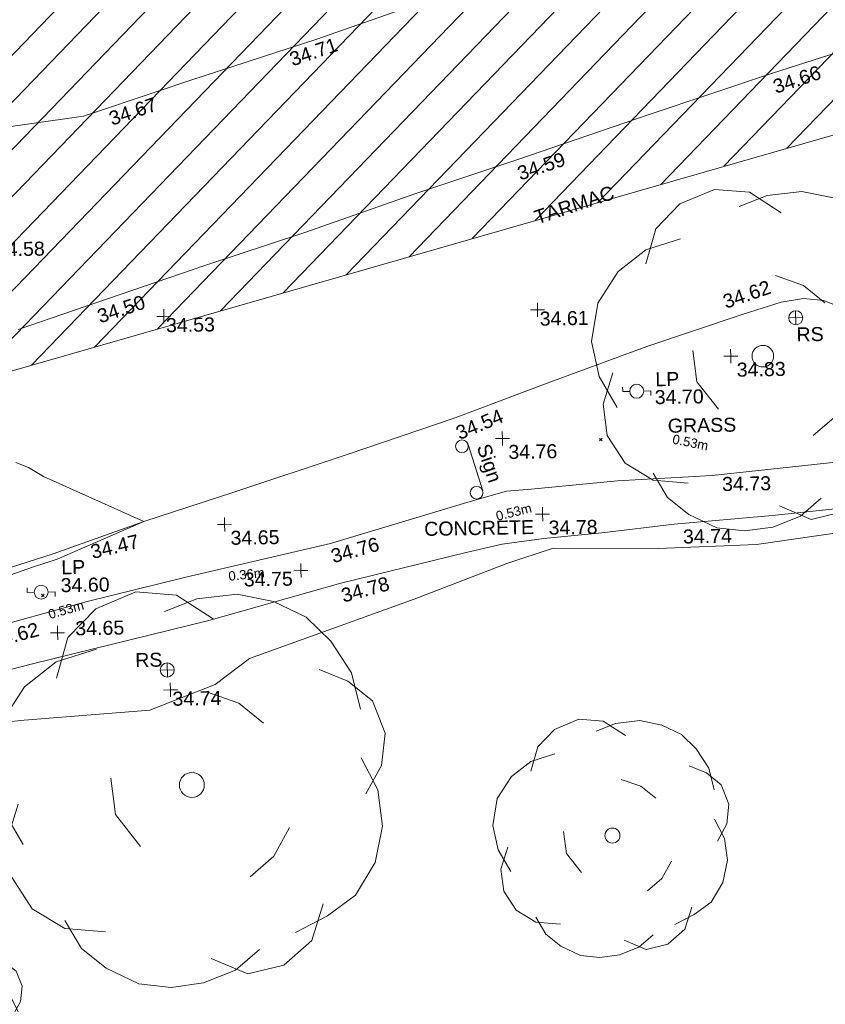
# Model space of a CAD drawing. Header units: millimetres. Extents: x -287732 to 520720, y -103372 to 287754.
# Tile 371 of 380: x 360209 to 381762, y 212553 to 238906. Entities that reach past the tile are written whole.
import ezdxf

# ---------------------------------------------------------------- set-up
doc = ezdxf.new("R2010")
doc.units = ezdxf.units.MM
for name, pattern in [('IMPORT-HIDDEN2 _3_', [4762.5, 3175, -1587.5]), ('IMPORT-UG_ELEC_QLB2 _2_', [2500, 1500, -300.0000000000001, 0, -50, 150, -300.0000000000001, 0, -200]), ('IMPORT-UG_ELEC_STREET LIGHTING_QLB2 _2_', [2700, 1500, -300.0000000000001, 0, -250, 150, -300.0000000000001, 0, -200])]:
    doc.linetypes.add(name, pattern=pattern)
for name, color, linetype, lineweight, true_color in [('00_TOPO_FENCE', 7, 'Continuous', 9, 0x3f7f4f), ('00_TOPO_FOOTPATH', 7, 'Continuous', 9, 0xa50000), ('00_TOPO_FURN_LAMP_POST', 7, 'Continuous', 9, 0x666666), ('00_TOPO_FURN_SIGN', 7, 'Continuous', 9, 0x666666), ('00_TOPO_LEVEL_SPOT', 7, 'Continuous', 9, 0x666666), ('00_TOPO_SERV_MH', 7, 'Continuous', 9, 0x666666), ('00_TOPO_TREE', 7, 'Continuous', 9, 0x666666), ('00_TOPO_VEGETATION', 7, 'Continuous', 9, 0x52a552), ('00_UAV_LEVEL_SPOT', 7, 'Continuous', 9, 0x666666), ('00_UAV_TRACK', 7, 'Continuous', 9, 0x666666), ('01_DTM_CONTOUR_MNR', 7, 'Continuous', 9, 0xa5a552), ('12333-PUM-2D-U-0001-C01 - Rev2_REVIT IMPORT_dwg', 7, 'Continuous', 9, 0x767676), ('PUM-CHAMBER EXTENTS', 6, 'IMPORT-HIDDEN2 _3_', 9, 0xff00ff), ('PUM-ELECTRIC-QLB2', 1, 'IMPORT-UG_ELEC_QLB2 _2_', 9, 0xff0000), ('PUM-UNABLE TO SURVEY', 190, 'Continuous', 9, 0x7f00ff)]:
    doc.layers.add(name, color=color, linetype=linetype, lineweight=lineweight, true_color=true_color)
for name, color, linetype, lineweight in [('00_TOPO_ROAD_EDGE', 7, 'Continuous', 9), ('00_TOPO_SURVEY_TEXT', 7, 'Continuous', 9), ('GEN-TEXT', 7, 'Continuous', 9)]:
    doc.layers.add(name, color=color, linetype=linetype, lineweight=lineweight)
doc.styles.add('Arial_1', font='arial.ttf', dxfattribs={"height": 250})
doc.styles.add('Swis721 Lt BT_2', font='swissl.ttf', dxfattribs={"height": 375})

# ---------------------------------------------------------------- blocks, each defined once
blk = doc.blocks.new('12333-PUM-2D-U-0001-C01 - Rev2_REVIT IMPORT_dwg_CONIFEROUS_TREE_2-2077542-Site Location Plan Proposed')
at = {"layer": '00_TOPO_TREE', "color": 254, "true_color": 0xcccccc, "flags": 128}
for points in [[(534282922.633506, 725781177.8180636), (534283202.9121973, 725782112.0803677), (534283856.8958099, 725782766.0639803), (534284791.1581139, 725783139.7689018), (534285725.4204177, 725783046.3426714), (534286566.2564913, 725782485.7852892)], [(534285445.1417267, 725782672.6377499), (534286192.5515697, 725782952.9164411), (534287126.8138737, 725783046.3426714), (534287967.6499473, 725782859.4902108), (534288715.0597903, 725782485.7852892), (534289275.6171726, 725781925.2279067), (534289742.7483246, 725781177.8180636), (534289929.6007854, 725780336.9819901)], [(534282081.7974325, 725777347.3426176), (534281614.6662806, 725778188.178691), (534281427.8138196, 725779122.440995), (534281614.6662806, 725780150.1295294), (534282175.2236629, 725780990.9656028), (534282922.633506, 725781551.5229851), (534283856.8958099, 725781831.8016764)], [(534288995.3384815, 725781271.244294), (534289649.3220943, 725780990.9656028), (534290209.8794766, 725780523.8344511), (534290490.1581677, 725779776.4246078), (534290396.7319373, 725779029.0147647), (534290023.0270159, 725778375.0311518)], [(534286379.4040306, 725780804.1131421), (534287126.8138737, 725780523.8344511), (534287687.371256, 725780056.7032989)], [(534289929.6007854, 725779215.8672254), (534290303.305707, 725778468.4573824), (534290396.7319373, 725777627.6213087), (534290209.8794766, 725776786.785235), (534289742.7483246, 725776039.3753921), (534289088.7647119, 725775572.2442402), (534288341.3548686, 725775198.5393184)], [(534284791.1581139, 725777253.9163872), (534284230.6007316, 725778001.3262304), (534284137.174501, 725778842.1623038)], [(534283950.3220403, 725775291.965549), (534283016.0597364, 725775385.3917794), (534282268.6498933, 725775852.5229313), (534281801.5187413, 725776599.9327744), (534281708.092511, 725777440.768848), (534281988.3712021, 725778281.6049215)], [(534288247.9286383, 725777627.6213087), (534287874.2237169, 725776973.6376961), (534287313.6663345, 725776506.506544)], [(534288995.3384815, 725775852.5229313), (534288715.0597903, 725775011.6868577), (534288061.0761777, 725774451.1294755), (534287220.240104, 725774264.2770147), (534286379.4040306, 725774637.9819361)], [(534287500.5187952, 725774824.8343971), (534286939.9614129, 725774357.703245), (534286192.5515697, 725774077.4245538), (534285445.1417267, 725773983.9983233), (534284697.7318836, 725774077.4245538), (534283950.3220403, 725774451.1294755), (534283389.764658, 725774918.2606273), (534283016.0597364, 725775572.2442402)]]:
    blk.add_lwpolyline(points, dxfattribs=at)
at = {"layer": '00_TOPO_TREE', "color": 254, "true_color": 0xcccccc}
blk.add_circle((534286005.699109, 725778655.3098431), 288.2101057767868, dxfattribs=at)
blk = doc.blocks.new('12333-PUM-2D-U-0001-C01 - Rev2_REVIT IMPORT_dwg_CONIFEROUS_TREE_2-2077557-Site Location Plan Proposed')
at = {"layer": '00_TOPO_TREE', "color": 254, "true_color": 0xcccccc, "flags": 128}
for points in [[(534261801.1706255, 725762895.5846657), (534261952.9271798, 725763401.4398462), (534262307.025806, 725763755.5384724), (534262812.8809865, 725763957.8805445), (534263318.7361668, 725763907.2950264), (534263774.0058293, 725763603.7819183)], [(534263166.9796127, 725763704.9529544), (534263571.663757, 725763856.7095085), (534264077.5189375, 725763907.2950264), (534264532.7885999, 725763806.1239905), (534264937.4727442, 725763603.7819183), (534265240.9858525, 725763300.26881), (534265493.9134428, 725762895.5846657), (534265595.0844788, 725762440.3150033)], [(534261345.9009632, 725760821.5784259), (534261092.973373, 725761276.8480884), (534260991.8023369, 725761782.7032688), (534261092.973373, 725762339.1439673), (534261396.4864812, 725762794.4136295), (534261801.1706255, 725763097.9267379), (534262307.025806, 725763249.683292)], [(534265089.2292984, 725762946.1701838), (534265443.3279246, 725762794.4136295), (534265746.8410329, 725762541.4860395), (534265898.5975869, 725762136.801895), (534265848.012069, 725761732.1177508), (534265645.6699969, 725761378.0191244)], [(534263672.8347932, 725762693.2425936), (534264077.5189375, 725762541.4860395), (534264381.0320458, 725762288.5584493)], [(534265595.0844788, 725761833.2887869), (534265797.4265509, 725761428.6046426), (534265848.012069, 725760973.33498), (534265746.8410329, 725760518.0653176), (534265493.9134428, 725760113.3811734), (534265139.8148165, 725759860.4535831), (534264735.130672, 725759658.111511)], [(534262812.8809865, 725760770.9929079), (534262509.3678783, 725761175.6770523), (534262458.7823601, 725761630.9467146)], [(534262357.6113241, 725759708.697029), (534261851.7561435, 725759759.2825471), (534261447.0719992, 725760012.2101374), (534261194.1444091, 725760416.8942817), (534261143.5588911, 725760872.1639441), (534261295.3154451, 725761327.4336064)], [(534264684.545154, 725760973.33498), (534264482.2030818, 725760619.2363539), (534264178.6899736, 725760366.3087635)], [(534265089.2292984, 725760012.2101374), (534264937.4727442, 725759556.9404749), (534264583.3741179, 725759253.4273666), (534264128.1044555, 725759152.2563306), (534263672.8347932, 725759354.5984027)], [(534264279.8610097, 725759455.7694389), (534263976.3479015, 725759202.8418487), (534263571.663757, 725759051.0852945), (534263166.9796127, 725759000.4997764), (534262762.2954684, 725759051.0852945), (534262357.6113241, 725759253.4273666), (534262054.0982158, 725759506.3549569), (534261851.7561435, 725759860.4535831)]]:
    blk.add_lwpolyline(points, dxfattribs=at)
at = {"layer": '00_TOPO_TREE', "color": 254, "true_color": 0xcccccc}
blk.add_circle((534263470.492721, 725761529.7756785), 156.0510088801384, dxfattribs=at)
blk = doc.blocks.new('12333-PUM-2D-U-0001-C01 - Rev2_REVIT IMPORT_dwg_CONIFEROUS_TREE_2-2077558-Site Location Plan Proposed')
at = {"layer": '00_TOPO_TREE', "color": 254, "true_color": 0xcccccc, "flags": 128}
for points in [[(534279606.9305089, 725767656.4049466), (534279802.5196157, 725768308.3686354), (534280258.8941978, 725768764.7432175), (534280910.8578867, 725769025.528693), (534281562.8215754, 725768960.3323241), (534282149.5888954, 725768569.1541108)], [(534281367.2324688, 725768699.5468487), (534281888.8034198, 725768895.1359553), (534282540.7671087, 725768960.3323241), (534283127.5344287, 725768829.9395863), (534283649.1053798, 725768569.1541108), (534284040.2835931, 725768177.9758976), (534284366.2654375, 725767656.4049466), (534284496.6581752, 725767069.6376264)], [(534279020.1631891, 725764983.3538222), (534278694.1813446, 725765570.1211421), (534278563.7886066, 725766222.084831), (534278694.1813446, 725766939.2448888), (534279085.3595579, 725767526.0122086), (534279606.9305089, 725767917.1904218), (534280258.8941978, 725768112.7795287)], [(534283844.6944866, 725767721.6013154), (534284301.0690687, 725767526.0122086), (534284692.247282, 725767200.0303643), (534284887.8363885, 725766678.459413), (534284822.6400197, 725766156.8884622), (534284561.8545443, 725765700.5138798)], [(534282019.1961577, 725767395.619471), (534282540.7671087, 725767200.0303643), (534282931.945322, 725766874.04852)], [(534284496.6581752, 725766287.2811998), (534284757.4436508, 725765765.7102488), (534284822.6400197, 725765178.9429288), (534284692.247282, 725764592.1756089), (534284366.2654375, 725764070.6046578), (534283909.8908554, 725763744.6228135), (534283388.3199041, 725763483.8373377)], [(534280910.8578867, 725764918.1574532), (534280519.6796734, 725765439.7284044), (534280454.4833043, 725766026.4957243)], [(534280324.0905667, 725763549.0337068), (534279672.1268778, 725763614.2300756), (534279150.5559267, 725763940.2119201), (534278824.5740823, 725764461.782871), (534278759.3777134, 725765048.550191), (534278954.96682, 725765635.317511)], [(534283323.1235353, 725765178.9429288), (534283062.3380599, 725764722.5683467), (534282671.1598464, 725764396.5865022)], [(534283844.6944866, 725763940.2119201), (534283649.1053798, 725763353.4446001), (534283192.7307976, 725762962.2663867), (534282605.9634776, 725762831.873649), (534282019.1961577, 725763092.6591244)], [(534282801.5525844, 725763223.0518624), (534282410.3743711, 725762897.0700179), (534281888.8034198, 725762701.4809111), (534281367.2324688, 725762636.2845423), (534280845.6615179, 725762701.4809111), (534280324.0905667, 725762962.2663867), (534279932.9123534, 725763288.2482312), (534279672.1268778, 725763744.6228135)]]:
    blk.add_lwpolyline(points, dxfattribs=at)
at = {"layer": '00_TOPO_TREE', "color": 254, "true_color": 0xcccccc}
blk.add_circle((534281758.4106821, 725765896.1029867), 201.1239487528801, dxfattribs=at)
blk = doc.blocks.new('12333-PUM-2D-U-0001-C01 - Rev2_REVIT IMPORT_dwg_CONIFEROUS_TREE_2-2077559-Site Location Plan Proposed')
at = {"layer": '00_TOPO_TREE', "color": 254, "true_color": 0xcccccc, "flags": 128}
for points in [[(534266961.6636295, 725770368.1302643), (534267286.15583, 725771449.7709321), (534268043.3042975, 725772206.9193997), (534269124.9449654, 725772639.5756667), (534270206.5856332, 725772531.4115999), (534271180.0622343, 725771882.4271992)], [(534269882.093433, 725772098.755333), (534270747.4059672, 725772423.2475332), (534271829.0466351, 725772531.4115999), (534272802.5232363, 725772315.0834664), (534273667.8357705, 725771882.4271992), (534274316.8201712, 725771233.4427984), (534274857.6405052, 725770368.1302643), (534275073.9686387, 725769394.6536629)], [(534265988.1870286, 725765933.4035258), (534265447.3666946, 725766906.8801268), (534265231.0385609, 725767988.5207947), (534265447.3666946, 725769178.3255295), (534266096.3510953, 725770151.8021306), (534266961.6636295, 725770800.7865312), (534268043.3042975, 725771125.2787317)], [(534273992.3279711, 725770476.294331), (534274749.4764385, 725770151.8021306), (534275398.4608392, 725769610.9817967), (534275722.9530395, 725768745.6692623), (534275614.7889727, 725767880.3567281), (534275182.1327057, 725767123.2082603)], [(534270963.7341008, 725769935.473997), (534271829.0466351, 725769610.9817967), (534272478.0310358, 725769070.1614628)], [(534275073.9686387, 725768096.6848614), (534275506.624906, 725767231.3723274), (534275614.7889727, 725766257.8957262), (534275398.4608392, 725765284.419125), (534274857.6405052, 725764419.1065907), (534274100.4920377, 725763878.2862568), (534273235.1795034, 725763445.6299895)], [(534269124.9449654, 725765825.2394589), (534268475.9605647, 725766690.5519934), (534268367.7964977, 725767664.0285944)], [(534268151.4683642, 725763553.7940564), (534267069.8276963, 725763661.9581232), (534266204.5151621, 725764202.7784572), (534265663.694828, 725765068.0909914), (534265555.5307613, 725766041.5675925), (534265880.0229616, 725767015.0441936)], [(534273127.0154365, 725766257.8957262), (534272694.3591696, 725765500.7472588), (534272045.3747686, 725764959.9269247)], [(534273992.3279711, 725764202.7784572), (534273667.8357705, 725763229.301856), (534272910.6873031, 725762580.3174552), (534271937.2107019, 725762363.9893218), (534270963.7341008, 725762796.6455888)], [(534272261.7029023, 725763012.9737225), (534271612.7185016, 725762472.1533885), (534270747.4059672, 725762147.6611881), (534269882.093433, 725762039.4971212), (534269016.7808987, 725762147.6611881), (534268151.4683642, 725762580.3174552), (534267502.4839635, 725763121.1377892), (534267069.8276963, 725763878.2862568)]]:
    blk.add_lwpolyline(points, dxfattribs=at)
at = {"layer": '00_TOPO_TREE', "color": 254, "true_color": 0xcccccc}
blk.add_circle((534270531.0778337, 725767447.7004608), 333.6747828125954, dxfattribs=at)
blk = doc.blocks.new('12333-PUM-2D-U-0001-C01 - Rev2_REVIT IMPORT_dwg_MSL_Lamp_Post_SYM-2077199-Site Location Plan Proposed')
at = {"layer": '00_TOPO_FURN_LAMP_POST', "color": 254, "true_color": 0xcccccc, "flags": 128}
for points in [[(-500.1060478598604, 0), (-1000.212095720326, 0), (-1000.212095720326, 316.7338303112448)], [(500.1060478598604, 0), (1000.21209571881, 0), (1000.21209571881, -316.7338303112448)]]:
    blk.add_lwpolyline(points, dxfattribs=at)
at = {"layer": '00_TOPO_FURN_LAMP_POST', "color": 254, "true_color": 0xcccccc}
blk.add_circle((0, 0), 500.1060478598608, dxfattribs=at)
blk = doc.blocks.new('12333-PUM-2D-U-0001-C01 - Rev2_REVIT IMPORT_dwg_MSL_RoadSign_SYM-2077193-Site Location Plan Proposed')
at = {"layer": '00_TOPO_FURN_SIGN', "color": 254, "true_color": 0xcccccc}
for p, q in [((-500.2287617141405, 0), (499.7712382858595, 0)), ((-0.2287617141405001, -500.0000000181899), (-0.2287617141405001, 499.9999999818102))]:
    blk.add_line(p, q, dxfattribs=at)
blk.add_circle((-0.2287617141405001, 0), 500.0000000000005, dxfattribs=at)
blk = doc.blocks.new('12333-PUM-2D-U-0001-C01 - Rev2_REVIT IMPORT_dwg_MM-2077200-Site Location Plan Proposed')
at = {"layer": '00_TOPO_LEVEL_SPOT', "color": 254, "true_color": 0xcccccc, "flags": 128}
for points in [[(0, -500.0000000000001), (0, 0), (-500.0000000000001, 0)], [(500.0000000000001, 0), (0, 0), (0, 500.0000000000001)]]:
    blk.add_lwpolyline(points, dxfattribs=at)
blk = doc.blocks.new('12333-PUM-2D-U-0001-C01 - Rev2_REVIT IMPORT_dwg_MSL_Sign_SYM-2077194-Site Location Plan Proposed')
at = {"layer": '00_TOPO_FURN_SIGN', "color": 254, "true_color": 0xcccccc}
blk.add_line((1862.281444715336, 0), (-1862.281444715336, 0), dxfattribs=at)
for centre, radius in [((-1862.281444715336, -488.8448533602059), 488.8448533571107), ((1862.281444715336, -488.8448533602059), 488.8448533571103)]:
    blk.add_circle(centre, radius, dxfattribs=at)
blk = doc.blocks.new('12333-PUM-2D-U-0001-C01 - Rev2_REVIT IMPORT_dwg_UAV-2077255-Site Location Plan Proposed')
at = {"layer": '00_UAV_LEVEL_SPOT', "color": 254, "true_color": 0xcccccc, "flags": 128}
for points in [[(0, -500.0000000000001), (0, 0), (-500.0000000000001, 0)], [(500.0000000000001, 0), (0, 0), (0, 500.0000000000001)]]:
    blk.add_lwpolyline(points, dxfattribs=at)
blk = doc.blocks.new('12333-PUM-2D-U-0001-C01 - Rev2_REVIT IMPORT_dwg_MGS62954_T2_Galway_ITM_3d_Rev1-2077680-Site Location Plan Proposed')
at = {"layer": '00_TOPO_FENCE', "color": 254, "true_color": 0xcccccc, "flags": 128}
blk.add_lwpolyline([(534266101.5531028, 725779715.6278694), (534268210.3965186, 725780397.2926203), (534271122.7142047, 725781339.5459033), (534273788.3399823, 725782165.578988), (534276798.8207607, 725783169.6572479), (534279514.0080751, 725784024.3359522), (534283074.164738, 725785174.5487269), (534286393.9137111, 725786227.1373384), (534289679.3449411, 725787210.3340458), (534293186.4064785, 725788311.2035806), (534294816.219094, 725788807.2742302), (534295495.1616126, 725789034.2959155), (534295830.8497308, 725789291.8642383), (534297217.8645351, 725790329.9378955), (534297832.2971241, 725791200.6617758), (534298876.846711, 725792709.6810789), (534299908.2229397, 725794197.8288555), (534300279.2705071, 725794700.0248502), (534301684.4236245, 725794963.8720913)], dxfattribs=at)
at = {"layer": '00_TOPO_FOOTPATH', "color": 254, "true_color": 0xcccccc, "flags": 128}
for points in [[(534264897.1329138, 725771649.674468), (534267817.2059668, 725772406.1338878), (534270467.5604428, 725773008.341841), (534274352.3472974, 725773842.2475578), (534278107.1657357, 725774903.512391), (534279086.8672294, 725775157.3668052), (534279745.355538, 725775205.4472164), (534282055.142529, 725775382.1677945), (534284594.9692725, 725775488.5218084), (534287985.1598628, 725775787.0357575), (534290846.1384773, 725776113.0703427), (534292549.3524148, 725776429.684129)], [(534263121.5629988, 725769993.3321227), (534266324.103965, 725770760.071322), (534271063.1937295, 725771843.0026803), (534274606.5304455, 725772781.1096269), (534277974.8804097, 725773543.1541663), (534278943.5975604, 725773745.1135523), (534280058.3772041, 725773878.0626565), (534281612.0411852, 725774004.0199075), (534283553.6966905, 725774197.7020274), (534286191.7611834, 725774389.6866922), (534289700.719066, 725774702.5968769), (534291770.2998102, 725774946.1746608), (534293137.7146834, 725775068.3296652)]]:
    blk.add_lwpolyline(points, dxfattribs=at)
at = {"layer": '00_TOPO_ROAD_EDGE', "color": 254, "true_color": 0xcccccc, "flags": 128}
blk.add_lwpolyline([(534265558.8426977, 725773283.1146075), (534266930.3170608, 725773697.0425295), (534269372.9940545, 725774517.0272152), (534271765.9570447, 725775254.7674221), (534274841.759674, 725776220.2485496), (534277741.5268162, 725777143.4969516), (534280226.3856249, 725778030.0055118), (534282909.6512927, 725778968.3184937), (534285496.253638, 725779791.2554157), (534286523.4651614, 725780088.3923227), (534287117.5417449, 725780178.6357782), (534287658.9646832, 725780114.4952925), (534288035.4546387, 725779957.1277434)], dxfattribs=at)
at = {"layer": '00_TOPO_VEGETATION', "color": 254, "true_color": 0xcccccc, "flags": 128}
blk.add_lwpolyline([(534297487.8549675, 725760106.7636003), (534297804.6353824, 725761442.2167597), (534297910.7562999, 725762428.7291965), (534297658.0713825, 725763309.6833917), (534296528.4362803, 725765056.1078361), (534295394.5968618, 725767094.5456265), (534294396.4093101, 725768536.4746294), (534293085.9787994, 725770574.5606006), (534292078.0238906, 725772761.9743853), (534291547.8933019, 725773810.9074719), (534291098.9974094, 725774141.006477), (534290791.1764703, 725774371.1532617), (534290430.8433282, 725774484.5843245), (534288287.0958166, 725773937.6969005), (534285749.2630807, 725773621.7273227), (534283114.7967036, 725773553.2212757), (534280308.9492201, 725773615.5453587), (534279059.6001207, 725773227.1092721), (534276563.5615096, 725772312.0269701), (534272130.9977509, 725770800.9503778), (534271205.0926743, 725770121.1217312), (534269441.8655874, 725769464.626657), (534266077.8136277, 725769259.8477957), (534263395.1662715, 725769026.5524324)], dxfattribs=at)
at = {"layer": '00_UAV_TRACK', "color": 254, "true_color": 0xcccccc, "flags": 128}
blk.add_lwpolyline([(534278202.021, 725788665.4535002), (534274757.2256218, 725787520.0720134), (534274220.0210001, 725787341.4535002), (534270831.021, 725786308.4535004), (534269981.9259839, 725786039.3285748), (534267941.0210001, 725785392.4535003), (534265103.5852935, 725785043.8023376)], dxfattribs=at)
at = {"layer": '01_DTM_CONTOUR_MNR', "color": 254, "true_color": 0xcccccc, "flags": 128}
blk.add_lwpolyline([(534265472.1035107, 725773054.5263968), (534266371.8938309, 725773347.6954807), (534267031.353131, 725773553.0949004), (534269370.0000001, 725774520.0000001), (534266709.4059773, 725775773.5838145), (534266312.2251986, 725776016.0347903), (534265969.4487734, 725776160.1796023)], dxfattribs=at)
for name in ['12333-PUM-2D-U-0001-C01 - Rev2_REVIT IMPORT_dwg_CONIFEROUS_TREE_2-2077542-Site Location Plan Proposed', '12333-PUM-2D-U-0001-C01 - Rev2_REVIT IMPORT_dwg_CONIFEROUS_TREE_2-2077559-Site Location Plan Proposed', '12333-PUM-2D-U-0001-C01 - Rev2_REVIT IMPORT_dwg_CONIFEROUS_TREE_2-2077558-Site Location Plan Proposed', '12333-PUM-2D-U-0001-C01 - Rev2_REVIT IMPORT_dwg_CONIFEROUS_TREE_2-2077557-Site Location Plan Proposed']:
    blk.add_blockref(name, (0, 0))
at = {"xscale": 0.375, "yscale": 0.375, "zscale": 0.375}
for name, p in [('12333-PUM-2D-U-0001-C01 - Rev2_REVIT IMPORT_dwg_UAV-2077255-Site Location Plan Proposed', (534270000.0000001, 725780000)), ('12333-PUM-2D-U-0001-C01 - Rev2_REVIT IMPORT_dwg_UAV-2077255-Site Location Plan Proposed', (534280000, 725780000)), ('12333-PUM-2D-U-0001-C01 - Rev2_REVIT IMPORT_dwg_MSL_RoadSign_SYM-2077193-Site Location Plan Proposed', (534286904.1983503, 725779666.9162074)), ('12333-PUM-2D-U-0001-C01 - Rev2_REVIT IMPORT_dwg_MM-2077200-Site Location Plan Proposed', (534285146.430324, 725778669.3652518)), ('12333-PUM-2D-U-0001-C01 - Rev2_REVIT IMPORT_dwg_MSL_Lamp_Post_SYM-2077199-Site Location Plan Proposed', (534282614.2014264, 725777775.032086)), ('12333-PUM-2D-U-0001-C01 - Rev2_REVIT IMPORT_dwg_MM-2077200-Site Location Plan Proposed', (534278999.0487814, 725776573.5118692)), ('12333-PUM-2D-U-0001-C01 - Rev2_REVIT IMPORT_dwg_MM-2077200-Site Location Plan Proposed', (534271527.9726651, 725774404.5056607)), ('12333-PUM-2D-U-0001-C01 - Rev2_REVIT IMPORT_dwg_MM-2077200-Site Location Plan Proposed', (534280040.0000001, 725774530.0000001)), ('12333-PUM-2D-U-0001-C01 - Rev2_REVIT IMPORT_dwg_MM-2077200-Site Location Plan Proposed', (534273550.0000001, 725773130.0000001)), ('12333-PUM-2D-U-0001-C01 - Rev2_REVIT IMPORT_dwg_MSL_Lamp_Post_SYM-2077199-Site Location Plan Proposed', (534266591.1281247, 725772676.1299187)), ('12333-PUM-2D-U-0001-C01 - Rev2_REVIT IMPORT_dwg_MM-2077200-Site Location Plan Proposed', (534267010.0000001, 725771580.0000002)), ('12333-PUM-2D-U-0001-C01 - Rev2_REVIT IMPORT_dwg_MSL_RoadSign_SYM-2077193-Site Location Plan Proposed', (534269927.1385634, 725770534.0707475)), ('12333-PUM-2D-U-0001-C01 - Rev2_REVIT IMPORT_dwg_UAV-2077255-Site Location Plan Proposed', (534270000.0000001, 725770000.0000001))]:
    blk.add_blockref(name, p, dxfattribs=at)
at = {"xscale": 0.35, "yscale": 0.35, "zscale": 0.35, "rotation": 286.5497819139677}
blk.add_blockref('12333-PUM-2D-U-0001-C01 - Rev2_REVIT IMPORT_dwg_MSL_Sign_SYM-2077194-Site Location Plan Proposed', (534278262.6011432, 725775806.9295105), dxfattribs=at)
at = {"layer": '00_TOPO_FENCE', "color": 251, "true_color": 0x666666, "char_height": 375, "width": 1495.902363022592, "attachment_point": 1, "rotation": 17.415457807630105, "line_spacing_factor": 1.005061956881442, "style": 'Swis721 Lt BT_2'}
for s, insert in [('34.66', (534286364.7709038, 725786026.6917014)), ('34.59', (534279484.7246869, 725783824.337208)), ('34.50', (534268181.1947077, 725780196.8800313))]:
    blk.add_mtext(s, dxfattribs=dict(at, insert=insert))
at = {"layer": '00_TOPO_FOOTPATH', "color": 251, "true_color": 0x666666, "char_height": 375, "width": 1495.902363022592, "attachment_point": 1, "line_spacing_factor": 1.005061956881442, "style": 'Swis721 Lt BT_2'}
for s, insert in [('34.73', (534284854.4581703, 725775439.274703)), ('34.74', (534283783.5022106, 725774052.1496418))]:
    blk.add_mtext(s, dxfattribs=dict(at, insert=insert))
for s, insert, rotation in [('34.76', (534274323.9755611, 725773677.0442836), 14.322285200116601), ('34.78', (534274578.0809333, 725772616.1882815), 14.322285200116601), ('34.62', (534265183.6697378, 725771564.2553226), 13.78441139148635)]:
    blk.add_mtext(s, dxfattribs=dict(at, insert=insert, rotation=rotation))
at = {"layer": '00_TOPO_FURN_LAMP_POST', "char_height": 375, "attachment_point": 1, "line_spacing_factor": 1.005061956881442, "style": 'Swis721 Lt BT_2'}
for s, insert, width in [('LP', (534283117.7467789, 725778273.4341547), 707.5855621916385), ('34.70', (534283092.9755869, 725777794.978775), 1495.902363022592), ('LP', (534267138.5977004, 725773518.6321654), 707.5855621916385), ('34.60', (534267113.8265083, 725773040.1767858), 1495.902363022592)]:
    blk.add_mtext(s, dxfattribs=dict(at, insert=insert, width=width))
at = {"layer": '00_TOPO_FURN_SIGN', "char_height": 375, "width": 783.5679044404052, "attachment_point": 1, "line_spacing_factor": 1.005061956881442, "style": 'Swis721 Lt BT_2'}
for insert in [(534286914.9773563, 725779407.2830074), (534269073.3619832, 725771001.5714848)]:
    blk.add_mtext('RS', dxfattribs=dict(at, insert=insert))
at = {"layer": '00_TOPO_FURN_SIGN', "insert": (534278663.6316468, 725776475.2105452), "char_height": 375, "width": 1206.219683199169, "attachment_point": 1, "rotation": 287.57308119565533, "line_spacing_factor": 1.005061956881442, "style": 'Swis721 Lt BT_2'}
blk.add_mtext('Sign', dxfattribs=at)
at = {"layer": '00_TOPO_LEVEL_SPOT', "char_height": 375, "width": 1495.902363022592, "attachment_point": 1, "line_spacing_factor": 1.005061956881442, "style": 'Swis721 Lt BT_2'}
for s, insert in [('34.83', (534285299.2269377, 725778492.4039226)), ('34.76', (534279151.8269378, 725776396.5039227)), ('34.65', (534271680.8269379, 725774227.5039225)), ('34.78', (534280192.8269378, 725774353.0039226)), ('34.75', (534272016.3404368, 725773108.2640241)), ('34.65', (534267485.1141086, 725771878.8821476))]:
    blk.add_mtext(s, dxfattribs=dict(at, insert=insert))
at = {"layer": '00_TOPO_ROAD_EDGE', "color": 251, "true_color": 0x666666, "char_height": 375, "width": 1495.902363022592, "attachment_point": 1, "line_spacing_factor": 1.005061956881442, "style": 'Swis721 Lt BT_2'}
for s, insert, rotation in [('34.62', (534284923.3545443, 725780294.9784383), 17.8180295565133), ('34.54', (534277714.0913152, 725776897.0808703), 21.453474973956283), ('34.47', (534267899.5964001, 725773905.9911461), 12.333282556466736)]:
    blk.add_mtext(s, dxfattribs=dict(at, insert=insert, rotation=rotation))
at = {"layer": '00_TOPO_SERV_MH', "insert": (534264720.945186, 725782056.4296079), "char_height": 375, "width": 2440.932744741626, "attachment_point": 1, "line_spacing_factor": 1.005061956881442, "style": 'Swis721 Lt BT_2'}
blk.add_mtext('CL:34.58', dxfattribs=at)
at = {"layer": '00_TOPO_SURVEY_TEXT', "color": 251, "true_color": 0x666666, "insert": (534279918.4131157, 725782639.8657755), "char_height": 375, "width": 2450.430537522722, "attachment_point": 1, "rotation": 17.415457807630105, "line_spacing_factor": 1.005061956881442, "style": 'Swis721 Lt BT_2'}
blk.add_mtext('TARMAC', dxfattribs=at)
at = {"layer": '00_TOPO_SURVEY_TEXT', "color": 251, "true_color": 0x666666, "char_height": 375, "attachment_point": 1, "line_spacing_factor": 1.005061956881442, "style": 'Swis721 Lt BT_2'}
for s, insert, width in [('GRASS', (534283428.6, 725777023.1296078), 2018.280965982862), ('CONCRETE', (534276865.3308698, 725774376.7267534), 3286.236302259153)]:
    blk.add_mtext(s, dxfattribs=dict(at, insert=insert, width=width))
at = {"layer": '00_UAV_LEVEL_SPOT', "char_height": 375, "width": 1495.902363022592, "attachment_point": 1, "line_spacing_factor": 1.005061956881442, "style": 'Swis721 Lt BT_2'}
for s, insert in [('34.53', (534270051.8765643, 725779949.1441548)), ('34.61', (534280051.8765643, 725779949.1441548)), ('34.74', (534270051.8765643, 725769949.1441547))]:
    blk.add_mtext(s, dxfattribs=dict(at, insert=insert))
at = {"layer": '00_UAV_TRACK', "char_height": 375, "width": 1495.902363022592, "attachment_point": 1, "line_spacing_factor": 1.005061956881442, "style": 'Swis721 Lt BT_2'}
for s, insert, rotation in [('34.71', (534273445.153535, 725786985.2967346), 17.767000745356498), ('34.67', (534268587.7563135, 725785482.6718212), 17.58627308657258)]:
    blk.add_mtext(s, dxfattribs=dict(at, insert=insert, rotation=rotation))
blk = doc.blocks.new('12333-PUM-2D-U-0001-C01 - Rev2_REVIT IMPORT_dwg-1620468-Site Location Plan Proposed')
at = {"layer": 'PUM-CHAMBER EXTENTS', "true_color": 0xfff4d4}
h = blk.add_hatch(dxfattribs=at)
h.set_pattern_fill('FP_14', style=0, pattern_type=2)
h.set_pattern_definition([(45, (-533641079.65, -725615854.3560001), (-618.7184335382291, 618.7184335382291), [])])
h.paths.add_polyline_path([(548820.3501529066, 143595.6438214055), (598554.726548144, 155705.0015586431), (665880.3501528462, 173780.643821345), (683590.8699340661, 180379.6662089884), (684126.2921456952, 185226.5029211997), (699646.6566527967, 190872.8378213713), (682994.2837554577, 214259.006618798), (606101.125900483, 215601.1816816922), (611594.7356529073, 198837.6438862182), (620808.8827925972, 194892.6093451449), (622809.8820558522, 181730.4029184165), (546425.3200724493, 167969.8622055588), (546575.8377649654, 166438.0438213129), (546752.1501529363, 166438.0438213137), (546742.8316869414, 165904.1892620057), (546628.8411191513, 165898.6287465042), (546695.6373264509, 165218.8438213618), (546866.450152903, 165218.8438213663), (546857.1396212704, 164685.4438213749), (546748.0496346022, 164685.4438213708), (546816.1401362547, 163992.4868640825), (546980.7501529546, 163999.6438213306), (547018.8501529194, 163466.2438213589), (546868.4915593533, 163459.7064912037), (546935.2364494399, 162780.4438212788), (547056.9501529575, 162780.4438212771), (547056.9501529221, 162323.2438212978), (546980.161284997, 162323.2438212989), (547055.3756635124, 161557.7871773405), (547133.1501528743, 161561.2438213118), (547171.2501528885, 161104.0438213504), (547100.2641136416, 161100.9574718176), (547167.3480998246, 160418.2438213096), (547285.5501528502, 160418.2438213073), (547285.5501528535, 159884.8438213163), (547219.760407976, 159884.8438213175), (547286.6641069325, 159203.9649537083), (547399.8501529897, 159199.0438212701), (547361.7501529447, 158665.6438213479), (547339.5218446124, 158666.0318179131), (547526.6396990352, 156761.7336278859), (547552.2501529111, 156760.643821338), (547555.1797682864, 156471.2813758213), (547638.940920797, 155618.8442227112), (547666.5501529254, 155617.6438213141), (547669.1799035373, 155311.1021300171), (547744.1895742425, 154547.7287972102), (547818.950152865, 154550.8438213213), (547809.6327005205, 154017.0473339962), (547796.3901281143, 154016.4838202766), (547863.8113582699, 153330.3380382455), (547895.150152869, 153331.6438213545), (547933.250152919, 152798.2438212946), (547916.1638860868, 152797.5464226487), (547983.7334397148, 152109.8911528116), (548047.5501528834, 152112.4438213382), (548085.6501528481, 151579.0438213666), (548036.089714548, 151577.0614038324), (548096.0084987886, 150967.2680052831), (548123.7501529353, 150969.4438212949), (548161.8501529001, 150436.0438213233), (548148.3134199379, 150434.9608826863), (548720.0288378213, 144616.6137300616)])
h.paths.add_polyline_path([(507602.6006529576, 195456.4678212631), (521342.9320607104, 197371.1634294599), (539189.5091527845, 196672.9153214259), (560381.472544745, 200828.8192643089), (577694.2496529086, 209009.0883214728), (593948.7272522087, 215813.3025891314), (467151.1844916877, 218026.5619307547), (468398.9507812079, 211588.5258330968), (490993.6907402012, 198483.5081887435), (503467.5815323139, 197676.0129840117), (507337.4300206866, 195598.8028811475)])
at = {"layer": 'GEN-TEXT', "color": 253, "true_color": 0xaaaaaa}
for p, q in [((640513.9948137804, 160606.2884823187), (640584.7054918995, 160676.9991604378)), ((640584.7054918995, 160606.2884823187), (640513.9948137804, 160676.9991604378)), ((625519.403844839, 156700.1122069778), (625590.1145229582, 156770.822885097)), ((625590.1145229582, 156700.1122069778), (625519.403844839, 156770.822885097))]:
    blk.add_line(p, q, dxfattribs=at)
at = {"layer": 'PUM-UNABLE TO SURVEY', "color": 7, "true_color": 0xfff4d4, "flags": 128}
blk.add_lwpolyline([(548148.3134199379, 150434.9608826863), (548820.3501529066, 143595.6438214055), (598554.726548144, 155705.0015586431), (665880.3501528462, 173780.643821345), (683590.869934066, 180379.6662089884), (684126.2921456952, 185226.5029211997), (699646.6566527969, 190872.8378213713), (682994.2837554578, 214259.0066187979)], dxfattribs=at)
blk.add_blockref('12333-PUM-2D-U-0001-C01 - Rev2_REVIT IMPORT_dwg_MGS62954_T2_Galway_ITM_3d_Rev1-2077680-Site Location Plan Proposed', (-533641079.6498471, -725615854.3561786))
at = {"layer": 'PUM-ELECTRIC-QLB2', "char_height": 250, "width": 1160.025439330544, "attachment_point": 2, "line_spacing_factor": 0.9417779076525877, "style": 'Arial_1'}
for s, insert, rotation in [('0.53m', (642975.0458238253, 160648.2885257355), 347.53465243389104), ('0.53m', (638161.1226115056, 158868.9898710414), 13.076090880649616), ('0.36m', (631000.6805303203, 157327.761947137), 5.003576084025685), ('0.53m', (626135.004024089, 156462.4346805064), 14.929144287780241)]:
    blk.add_mtext(s, dxfattribs=dict(at, insert=insert, rotation=rotation))

msp = doc.modelspace()

# ---------------------------------------------------------------- block references
at = {"layer": '12333-PUM-2D-U-0001-C01 - Rev2_REVIT IMPORT_dwg', "color": 254, "linetype": 'IMPORT-UG_ELEC_STREET LIGHTING_QLB2 _2_', "true_color": 0xffd4d4, "rotation": 0.9999999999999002}
msp.add_blockref('12333-PUM-2D-U-0001-C01 - Rev2_REVIT IMPORT_dwg-1620468-Site Location Plan Proposed', (-261895.0770586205, 55869.5817132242), dxfattribs=at)

doc.saveas('drawing.dxf')
